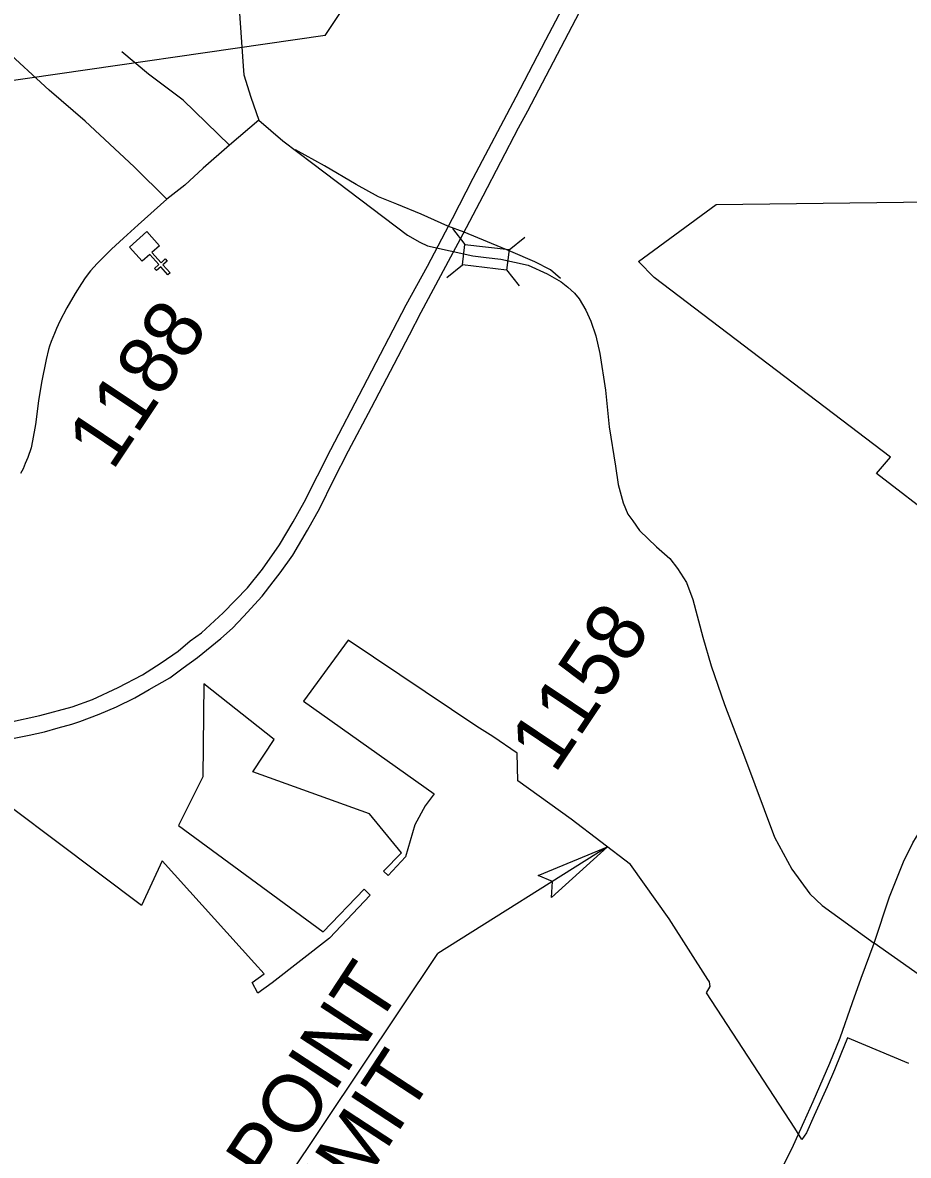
# Model space of a CAD drawing. Extents: x 1716282 to 1717158, y 799307 to 801078.
# Drawn here: x 1716655.2 to 1716763, y 800636.9 to 800774.7 of the extents above; entities that cross this region are included whole.
import ezdxf

# ---------------------------------------------------------------- set-up
doc = ezdxf.new("R2010")
doc.units = 0
for name, color, linetype in [('Exist Boundary Political City Limit New', 7, 'Continuous'), ('Exist Cultural Church CELL', 7, 'Continuous'), ('Exist Road Primary NC Attributed', 7, 'Continuous'), ('Exist Road Secondary Structure Standard Bridge CELL', 7, 'Continuous'), ('Exist Road Secondary Type 51 Attributed', 7, 'Continuous'), ('Map Preparation Boundary City Limit Buffer Line', 7, 'Continuous'), ('Old_Level_1', 7, 'Continuous'), ('Prop DSN Text', 7, 'Continuous'), ('Prop Road Primary US Projected', 7, 'Continuous'), ('Prop Road Secondary Projected', 7, 'Continuous'), ('Prop Terminator CELL', 7, 'Continuous')]:
    doc.layers.add(name, color=color, linetype=linetype)

msp = doc.modelspace()

# ---------------------------------------------------------------- linework, layer by layer
at = {"layer": 'Exist Boundary Political City Limit New'}
for points in [[(1716807.45, 800660.82), (1716791.71, 800672.88), (1716792.87, 800679.98), (1716792.15, 800681.67), (1716788.12, 800684.47), (1716789.95, 800687.07), (1716786.94, 800689.42), (1716791.47, 800690.92), (1716795.27, 800692.42), (1716791.49, 800695.9), (1716789.01, 800697.69), (1716781.88, 800702.38), (1716759.14, 800719.88), (1716760.83, 800721.87), (1716732.09, 800743.73), (1716730.16, 800745.69), (1716739.64, 800752.64), (1716775.45, 800753.09), (1716793.11, 800773.15)], [(1716763.06, 800648.12), (1716755.62, 800651.22), (1716754.8, 800649.24), (1716754.02, 800647.36), (1716753.14, 800645.26), (1716751.56, 800641.79), (1716750.61, 800639.69), (1716750.06, 800638.86), (1716749.22, 800640.25), (1716738.46, 800656.71), (1716738.89, 800657.47), (1716738.81, 800658.04), (1716738.63, 800658.33), (1716733.91, 800665.72), (1716729.2, 800672.34), (1716721.99, 800677.83), (1716715.48, 800682.51), (1716715.4, 800685.88), (1716712.45, 800687.88), (1716710.51, 800689.13), (1716694.85, 800699.6), (1716689.4, 800692.19), (1716705.29, 800680.91), (1716704.22, 800679.45), (1716702.94, 800677.14), (1716701.83, 800673.26), (1716699.7, 800670.97), (1716699.15, 800671.51), (1716701.33, 800673.75), (1716697.45, 800678.5), (1716683.24, 800683.62)], [(1716683.24, 800683.62), (1716685.85, 800687.52), (1716677.26, 800694.31), (1716677.15, 800683.01), (1716674.19, 800677.06), (1716691.8, 800664.13), (1716696.8, 800669.32), (1716697.51, 800668.61), (1716692.58, 800663.37), (1716685.58, 800657.91), (1716683.86, 800656.68), (1716683.15, 800657.97), (1716684.61, 800659.02), (1716683.43, 800660.33), (1716672.2, 800672.76), (1716669.69, 800667.32), (1716643.66, 800686.87)]]:
    msp.add_lwpolyline(points, dxfattribs=at)
at = {"layer": 'Exist Cultural Church CELL'}
msp.add_lwpolyline([(1716671.88, 800747.6), (1716670.96, 800746.78), (1716672.07, 800745.54), (1716672.58, 800746.01), (1716672.82, 800745.75), (1716672.3, 800745.28), (1716673.17, 800744.31), (1716672.91, 800744.08), (1716672.04, 800745.05), (1716671.52, 800744.59), (1716671.29, 800744.85), (1716671.81, 800745.31), (1716670.7, 800746.54), (1716669.77, 800745.71), (1716668.22, 800747.43), (1716670.33, 800749.33)], close=True, dxfattribs=at)
at = {"layer": 'Exist Road Primary NC Attributed'}
for points in [[(1716758.87, 800662.74), (1716760.71, 800668.38), (1716762.41, 800672.63), (1716763.56, 800674.97), (1716764.02, 800675.71), (1716764.98, 800677.14), (1716766.2, 800678.65)], [(1716737.52, 800613.65), (1716738.97, 800616.41), (1716739.94, 800618.43), (1716742.26, 800623.58), (1716743.43, 800626.2), (1716745.92, 800631.71), (1716747.7, 800635.46), (1716749.03, 800638.19), (1716750.33, 800641.06), (1716751.44, 800643.48), (1716753.47, 800648.15), (1716754.71, 800651.24), (1716756.22, 800655.53), (1716757.28, 800658.48), (1716758.87, 800662.74)]]:
    msp.add_lwpolyline(points, dxfattribs=at)
at = {"layer": 'Exist Road Secondary Structure Standard Bridge CELL'}
for p, q in [((1716707.54, 800749.71), (1716709.06, 800747.77)), ((1716714.42, 800747.12), (1716716.35, 800748.65)), ((1716706.83, 800743.75), (1716708.77, 800745.27)), ((1716714.12, 800744.68), (1716715.65, 800742.74))]:
    msp.add_line(p, q, dxfattribs=at)
msp.add_lwpolyline([(1716709.06, 800747.77), (1716714.42, 800747.13), (1716714.12, 800744.63), (1716708.77, 800745.27)], close=True, dxfattribs=at)
at = {"layer": 'Exist Road Secondary Type 51 Attributed'}
msp.add_line((1716683.99, 800762.88), (1716680.42, 800759.83), dxfattribs=at)
for points in [[(1716672.78, 800753.29), (1716668.81, 800757.22), (1716662.83, 800762.76), (1716658.47, 800766.54), (1716652.8, 800771.71), (1716649.61, 800774.5), (1716645.93, 800778.15), (1716644.17, 800780.35)], [(1716681.57, 800776.46), (1716682.07, 800769.45), (1716682.14, 800768.42), (1716683.01, 800765.7), (1716683.99, 800762.88)], [(1716680.42, 800759.83), (1716674.75, 800765.33), (1716670.56, 800768.47), (1716667.28, 800771.18)], [(1716683.99, 800762.88), (1716686.88, 800760.36), (1716690.55, 800757.63), (1716702.05, 800748.9), (1716703.57, 800748.04), (1716704.5, 800747.59), (1716710.02, 800746.36), (1716711.62, 800746.17)], [(1716680.42, 800759.83), (1716677.2, 800757.05), (1716674.96, 800754.98), (1716672.78, 800753.29)], [(1716672.78, 800753.29), (1716669.29, 800750.15), (1716667.49, 800748.53), (1716666.03, 800747.17), (1716664.31, 800745.44), (1716663.5, 800744.57), (1716662.85, 800743.7), (1716662.39, 800743.03), (1716661.61, 800741.81), (1716660.62, 800740.07), (1716659.76, 800738.43), (1716659.36, 800737.54), (1716659.09, 800736.93), (1716658.69, 800735.95), (1716658.5, 800735.38), (1716658.38, 800734.97), (1716658.08, 800733.76), (1716657.54, 800730.96), (1716657.16, 800728.72), (1716656.8, 800725.85), (1716656.44, 800723.86), (1716656.26, 800723.02), (1716655.87, 800721.85), (1716655.52, 800721.1), (1716655.3, 800720.47), (1716654.96, 800719.9)], [(1716711.62, 800746.17), (1716713.41, 800745.97), (1716716.76, 800745.23), (1716719.06, 800744.19), (1716720.75, 800743.23), (1716721.58, 800742.58), (1716722.38, 800741.84), (1716722.96, 800741.13), (1716723.76, 800739.75), (1716724.38, 800738.43), (1716724.97, 800736.63), (1716725.47, 800734.51), (1716726.16, 800730.02), (1716726.62, 800725.59), (1716727.39, 800720.78), (1716727.72, 800718.54), (1716728.31, 800716.31), (1716728.89, 800714.95), (1716729.47, 800714.12), (1716730.29, 800712.98), (1716732.37, 800710.98), (1716734, 800709.57), (1716734.93, 800708.32), (1716736.01, 800706.64), (1716736.77, 800704.56), (1716738.01, 800700), (1716739.01, 800696.48), (1716740.65, 800691.78), (1716743.08, 800685.44), (1716746.74, 800675.66), (1716748.84, 800671.76), (1716751.01, 800668.74), (1716752.54, 800667.32), (1716758.87, 800662.74)], [(1716777.31, 800659.09), (1716776.8, 800655.32), (1716776.57, 800654.91), (1716776.03, 800654.8), (1716774.46, 800655), (1716771.94, 800655.36), (1716770.04, 800655.71), (1716768.66, 800656.04), (1716768.12, 800656.35), (1716767.59, 800656.75), (1716767.13, 800657.03), (1716766.75, 800657.27), (1716763.79, 800659.25), (1716758.87, 800662.74)]]:
    msp.add_lwpolyline(points, dxfattribs=at)
at = {"layer": 'Map Preparation Boundary City Limit Buffer Line'}
msp.add_lwpolyline([(1716807.45, 800660.82), (1716791.71, 800672.88), (1716792.87, 800679.98), (1716792.15, 800681.67), (1716788.12, 800684.47), (1716789.95, 800687.07), (1716786.94, 800689.42), (1716791.47, 800690.92), (1716795.27, 800692.42), (1716791.49, 800695.9), (1716789.01, 800697.69), (1716781.88, 800702.38), (1716759.14, 800719.88), (1716760.83, 800721.87), (1716732.09, 800743.73), (1716730.16, 800745.69), (1716739.64, 800752.64), (1716775.45, 800753.09), (1716793.11, 800773.15)], dxfattribs=at)
at = {"layer": 'Prop DSN Text'}
for p, q in [((1716692.04, 800773.2), (1716745.49, 800853.06)), ((1716692.04, 800773.2), (1716634.02, 800764.8)), ((1716726.4, 800674.47), (1716705.74, 800661.48)), ((1716671.13, 800609.77), (1716705.74, 800661.48))]:
    msp.add_line(p, q, dxfattribs=at)
at = {"layer": 'Prop Road Primary US Projected'}
for points in [[(1716708.84, 800749.04), (1716711.27, 800753.69), (1716715.58, 800761.97), (1716716.7, 800764.01), (1716723.43, 800776.87), (1716726.11, 800781.96), (1716729.12, 800787.22), (1716730.98, 800790.06), (1716732.93, 800792.91), (1716734.49, 800795.07), (1716736.16, 800797.15), (1716737.83, 800799.11), (1716738.9, 800800.23), (1716741.22, 800802.67), (1716743.21, 800804.7), (1716743.94, 800805.35), (1716745.24, 800806.48), (1716746.21, 800807.3)], [(1716653.61, 800689.66), (1716657.3, 800690.47), (1716661.26, 800691.49), (1716663.71, 800692.4), (1716666.85, 800693.85), (1716669.8, 800695.42), (1716672.07, 800696.85), (1716674.14, 800698.28), (1716675.62, 800699.52), (1716677, 800700.5), (1716679.62, 800702.94), (1716682.59, 800706), (1716684.42, 800708.25), (1716686.47, 800711.21), (1716688.15, 800714.02), (1716689.48, 800716.4), (1716692.73, 800722.82), (1716696.66, 800730.36), (1716701.89, 800740.43), (1716704.5, 800745.11), (1716707.55, 800750.94), (1716710.04, 800755.83), (1716715.27, 800765.71), (1716718.88, 800772.67), (1716722.51, 800779.56)], [(1716652.79, 800687.4), (1716656.03, 800688.07), (1716657.87, 800688.48), (1716659.55, 800688.96), (1716661.21, 800689.41), (1716662.18, 800689.72), (1716664.54, 800690.62), (1716666.64, 800691.49), (1716668.87, 800692.6), (1716670.63, 800693.62), (1716673.13, 800695.03), (1716674.75, 800696.26), (1716676.52, 800697.52), (1716679.34, 800699.83), (1716680.75, 800701.09), (1716682.12, 800702.49), (1716684.36, 800704.99), (1716685.72, 800706.72), (1716686.58, 800707.82), (1716688.09, 800709.97), (1716689.91, 800712.99), (1716691.39, 800715.68), (1716693.07, 800719.08), (1716694.9, 800722.65), (1716697.67, 800727.92), (1716702.31, 800736.77), (1716703.73, 800739.54), (1716708.84, 800749.04)]]:
    msp.add_lwpolyline(points, dxfattribs=at)
at = {"layer": 'Prop Road Secondary Projected'}
msp.add_line((1716708.97, 800749.26), (1716706.99, 800750), dxfattribs=at)
for points in [[(1716706.99, 800750), (1716703.71, 800751.46), (1716700.78, 800752.65), (1716698.54, 800753.57), (1716695.81, 800755.06), (1716691.96, 800757.34), (1716688.45, 800759.26)], [(1716720.69, 800743.62), (1716719.45, 800744.66), (1716717.54, 800745.65), (1716714.65, 800746.9), (1716711.81, 800748.08), (1716708.97, 800749.26)]]:
    msp.add_lwpolyline(points, dxfattribs=at)
at = {"layer": 'Prop Terminator CELL'}
msp.add_lwpolyline([(1716717.96, 800670.99), (1716726.4, 800674.47), (1716719.59, 800668.3), (1716719.71, 800670.26)], close=True, dxfattribs=at)

# ---------------------------------------------------------------- texts
at = {"layer": 'Old_Level_1'}
for s, p in [('1188', (1716666.15, 800720.1)), ('1158', (1716719.99, 800683.24))]:
    msp.add_text(s, height=7.128, rotation=56.2051, dxfattribs=at).set_placement(p)
at = {"layer": 'Prop DSN Text'}
for s, height, rotation, p in [('VICINITY MAP', 15, 56.2051, (1716755.5, 800549.02)), ('HIGH POINT', 7.128, 56.7857, (1716671.02, 800610.75)), ('CITY LIMIT', 7.128, 56.7857, (1716678.67, 800605.73))]:
    msp.add_text(s, height=height, rotation=rotation, dxfattribs=at).set_placement(p)

doc.saveas('drawing.dxf')
